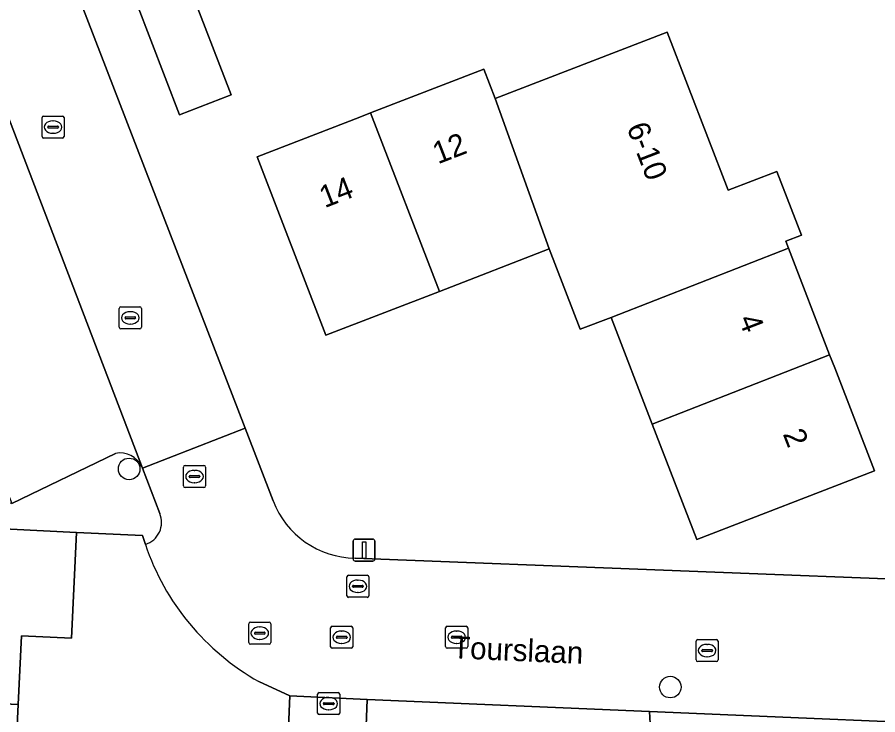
# Model space of a CAD drawing. Extents: x 158472 to 159562, y 388525 to 389606.
# Drawn here: x 159024.34 to 159063.35, y 388582.36 to 388613.97 of the extents above; entities that cross this region are included whole.
import ezdxf

# ---------------------------------------------------------------- set-up
doc = ezdxf.new("R2010")
doc.units = 0
for name, color, linetype in [('IMGEO_Boom', 7, 'Continuous'), ('IMGEO_Brandkraan', 7, 'Continuous'), ('IMGEO_Erf', 7, 'Continuous'), ('IMGEO_Kolk', 7, 'Continuous'), ('IMGEO_Lichtmast', 7, 'Continuous'), ('IMGEO_Openbare_ruimte_label', 7, 'Continuous'), ('IMGEO_Pand', 7, 'Continuous'), ('IMGEO_Pand_nummerreeks', 7, 'Continuous'), ('IMGEO_Parkeervlak_open', 7, 'Continuous'), ('IMGEO_Rijbaan_lokaal_open', 7, 'Continuous'), ('IMGEO_Rioolput', 7, 'Continuous'), ('IMGEO_Voetpad_open', 7, 'Continuous')]:
    doc.layers.add(name, color=color, linetype=linetype)

msp = doc.modelspace()

# ---------------------------------------------------------------- linework, layer by layer
at = {"layer": 'IMGEO_Boom'}
for centre in [(159029.412, 388593.499), (159053.947, 388583.613)]:
    msp.add_circle(centre, 0.489, dxfattribs=at)
at = {"layer": 'IMGEO_Brandkraan'}
for p, q in [((159039.284, 388587.754), (159039.284, 388588.606)), ((159039.359, 388588.68), (159040.211, 388588.68)), ((159040.285, 388588.606), (159040.285, 388587.754)), ((159039.543, 388588.174), (159039.543, 388588.186)), ((159039.586, 388588.223), (159039.984, 388588.223)), ((159039.772, 388588.46), (159039.797, 388588.46)), ((159040.027, 388588.186), (159040.027, 388588.174)), ((159039.981, 388588.137), (159039.583, 388588.137)), ((159039.795, 388587.9), (159039.77, 388587.9)), ((159040.211, 388587.68), (159039.359, 388587.68))]:
    msp.add_line(p, q, dxfattribs=at)
for points in [[(159039.284, 388587.754), (159039.284, 388588.606)], [(159039.359, 388588.68), (159040.211, 388588.68)], [(159040.285, 388588.606), (159040.285, 388587.754)], [(159040.211, 388587.68), (159039.359, 388587.68)]]:
    msp.add_lwpolyline(points, dxfattribs=at)
for centre, radius, start, end in [((159039.361, 388588.604), 0.0765, 91.552, 178.448), ((159039.361, 388588.604), 0.0765, 91.552, 178.448), ((159040.209, 388588.604), 0.0765, 1.552, 88.448), ((159040.209, 388588.604), 0.0765, 1.552, 88.448), ((159039.583, 388588.183), 0.0403, 85.8775, 175.7526), ((159039.58, 388588.173), 0.0366, 178.938, 274.7102), ((159039.984, 388588.18), 0.043, 264.8664, 352.4533), ((159039.988, 388588.185), 0.0386, 1.7309, 96.639), ((159039.361, 388587.756), 0.0765, 181.552, 268.448), ((159039.361, 388587.756), 0.0765, 181.552, 268.448), ((159040.209, 388587.756), 0.0765, 271.552, 358.448), ((159040.209, 388587.756), 0.0765, 271.552, 358.448)]:
    msp.add_arc(centre, radius, start, end, dxfattribs=at)
for centre, major_axis, ratio, start_param, end_param in [((159039.771, 388588.18), (-0.387, 0.002), 0.722429, 4.712389, 7.853982), ((159039.796, 388588.18), (-0.39, 0.002), 0.717154, 1.570796, 4.712389)]:
    msp.add_ellipse(centre, major_axis=major_axis, ratio=ratio, start_param=start_param, end_param=end_param, dxfattribs=at)
at = {"layer": 'IMGEO_Erf'}
for points in [[(159069.9, 388621.358), (159055.35, 388617.924), (159055.228, 388618.44), (159054.091, 388618.171), (159052.36, 388622.397), (159047.528, 388620.464), (159042.455, 388618.435), (159041.458, 388620.927), (159036.765, 388619.081), (159034.85, 388618.328), (159027.767, 388615.542), (159026.979, 388615.267), (159034.665, 388595.345), (159035.937, 388592.048)], [(159039.654, 388589.455), (159067.625, 388588.36), (159070.999, 388588.228), (159073.758, 388588.12), (159083.229, 388587.749), (159085.078, 388588.145), (159083.991, 388592.886), (159079.043, 388591.73), (159077.906, 388596.599), (159077.764, 388597.206), (159076.587, 388602.245), (159077.963, 388602.566), (159077.881, 388602.916), (159075.416, 388613.467)], [(159030.147, 388590.079), (159030.021, 388590.479), (159027.022, 388590.623), (159026.791, 388585.828), (159024.536, 388585.936), (159024.386, 388582.821), (159024.233, 388579.656), (159029.39, 388579.407), (159029.173, 388574.92), (159024.038, 388575.168), (159023.89, 388572.105), (159023.882, 388571.935), (159025.383, 388571.86), (159025.206, 388568.195), (159030.493, 388567.94), (159036.047, 388567.672), (159036.701, 388583.22), (159035.299, 388583.862)], [(159053.038, 388581.96), (159053.006, 388582.499), (159040.21, 388583.043), (159039.615, 388567.522)]]:
    msp.add_lwpolyline(points, dxfattribs=at)
for points in [[(159031.695, 388609.547), (159029.749, 388614.621), (159032.093, 388615.52), (159034.039, 388610.446)], [(159056.574, 388606.129), (159058.778, 388606.981), (159059.895, 388604.09), (159059.182, 388603.814), (159059.3, 388603.51), (159061.171, 388598.67), (159061.4, 388598.078), (159063.203, 388593.414), (159055.153, 388590.302), (159053.131, 388595.531), (159051.261, 388600.369), (159049.863, 388599.829), (159048.457, 388603.467), (159043.485, 388601.545), (159038.337, 388599.555), (159035.21, 388607.644), (159039.874, 388609.447), (159040.357, 388609.634), (159045.486, 388611.617), (159046.003, 388610.279), (159053.804, 388613.295)]]:
    msp.add_lwpolyline(points, close=True, dxfattribs=at)
for centre, radius, start, end in [((159039.712, 388593.499), 4.044, 201.0212, 269.1791), ((159040.796, 388593.661), 11.236, 198.5901, 240.7066)]:
    msp.add_arc(centre, radius, start, end, dxfattribs=at)
at = {"layer": 'IMGEO_Kolk'}
for p, q in [((159025.461, 388608.566), (159025.461, 388609.418)), ((159025.536, 388609.492), (159026.388, 388609.492)), ((159025.949, 388609.272), (159025.974, 388609.272)), ((159026.462, 388609.418), (159026.462, 388608.566)), ((159025.72, 388608.986), (159025.72, 388608.998)), ((159026.158, 388608.949), (159025.76, 388608.949)), ((159025.763, 388609.035), (159026.161, 388609.035)), ((159026.204, 388608.998), (159026.204, 388608.986)), ((159026.388, 388608.492), (159025.536, 388608.492)), ((159025.972, 388608.712), (159025.947, 388608.712)), ((159028.965, 388599.92), (159028.965, 388600.772)), ((159029.04, 388600.846), (159029.892, 388600.846)), ((159029.966, 388600.772), (159029.966, 388599.92)), ((159029.224, 388600.34), (159029.224, 388600.352)), ((159029.662, 388600.303), (159029.264, 388600.303)), ((159029.267, 388600.389), (159029.665, 388600.389)), ((159029.453, 388600.626), (159029.478, 388600.626)), ((159029.708, 388600.352), (159029.708, 388600.34)), ((159029.476, 388600.066), (159029.451, 388600.066)), ((159029.892, 388599.846), (159029.04, 388599.846)), ((159031.95, 388593.654), (159032.802, 388593.654)), ((159031.875, 388592.728), (159031.875, 388593.58)), ((159032.363, 388593.434), (159032.388, 388593.434)), ((159032.876, 388593.58), (159032.876, 388592.728)), ((159032.134, 388593.148), (159032.134, 388593.16)), ((159032.572, 388593.111), (159032.174, 388593.111)), ((159032.177, 388593.197), (159032.575, 388593.197)), ((159032.386, 388592.874), (159032.361, 388592.874)), ((159032.618, 388593.16), (159032.618, 388593.148)), ((159032.802, 388592.654), (159031.95, 388592.654)), ((159043.761, 388585.446), (159043.761, 388586.298)), ((159043.836, 388586.372), (159044.688, 388586.372)), ((159044.762, 388586.298), (159044.762, 388585.446)), ((159044.02, 388585.866), (159044.02, 388585.878)), ((159044.458, 388585.829), (159044.06, 388585.829)), ((159044.063, 388585.915), (159044.461, 388585.915)), ((159044.249, 388586.152), (159044.274, 388586.152)), ((159044.504, 388585.878), (159044.504, 388585.866)), ((159044.272, 388585.592), (159044.247, 388585.592)), ((159055.115, 388584.84), (159055.115, 388585.692)), ((159055.19, 388585.766), (159056.042, 388585.766)), ((159055.603, 388585.546), (159055.628, 388585.546)), ((159056.116, 388585.692), (159056.116, 388584.84)), ((159044.688, 388585.372), (159043.836, 388585.372)), ((159055.374, 388585.26), (159055.374, 388585.272)), ((159055.812, 388585.223), (159055.414, 388585.223)), ((159055.417, 388585.309), (159055.815, 388585.309)), ((159055.858, 388585.272), (159055.858, 388585.26)), ((159056.042, 388584.766), (159055.19, 388584.766)), ((159055.626, 388584.986), (159055.601, 388584.986)), ((159037.958, 388582.437), (159037.958, 388583.289)), ((159038.033, 388583.363), (159038.885, 388583.363)), ((159038.446, 388583.143), (159038.471, 388583.143)), ((159038.959, 388583.289), (159038.959, 388582.437)), ((159038.217, 388582.857), (159038.217, 388582.869)), ((159038.655, 388582.82), (159038.257, 388582.82)), ((159038.26, 388582.906), (159038.658, 388582.906)), ((159038.701, 388582.869), (159038.701, 388582.857)), ((159038.885, 388582.363), (159038.033, 388582.363)), ((159038.469, 388582.583), (159038.444, 388582.583))]:
    msp.add_line(p, q, dxfattribs=at)
for points in [[(159025.461, 388608.566), (159025.461, 388609.418)], [(159025.536, 388609.492), (159026.388, 388609.492)], [(159026.462, 388609.418), (159026.462, 388608.566)], [(159026.388, 388608.492), (159025.536, 388608.492)], [(159028.965, 388599.92), (159028.965, 388600.772)], [(159029.04, 388600.846), (159029.892, 388600.846)], [(159029.966, 388600.772), (159029.966, 388599.92)], [(159029.892, 388599.846), (159029.04, 388599.846)], [(159031.95, 388593.654), (159032.802, 388593.654)], [(159031.875, 388592.728), (159031.875, 388593.58)], [(159032.876, 388593.58), (159032.876, 388592.728)], [(159032.802, 388592.654), (159031.95, 388592.654)], [(159043.761, 388585.446), (159043.761, 388586.298)], [(159043.836, 388586.372), (159044.688, 388586.372)], [(159044.762, 388586.298), (159044.762, 388585.446)], [(159055.115, 388584.84), (159055.115, 388585.692)], [(159055.19, 388585.766), (159056.042, 388585.766)], [(159056.116, 388585.692), (159056.116, 388584.84)], [(159044.688, 388585.372), (159043.836, 388585.372)], [(159056.042, 388584.766), (159055.19, 388584.766)], [(159037.958, 388582.437), (159037.958, 388583.289)], [(159038.033, 388583.363), (159038.885, 388583.363)], [(159038.959, 388583.289), (159038.959, 388582.437)], [(159038.885, 388582.363), (159038.033, 388582.363)]]:
    msp.add_lwpolyline(points, dxfattribs=at)
for centre, radius, start, end in [((159025.538, 388609.416), 0.0765, 91.552, 178.448), ((159025.538, 388609.416), 0.0765, 91.552, 178.448), ((159026.386, 388609.416), 0.0765, 1.552, 88.448), ((159026.386, 388609.416), 0.0765, 1.552, 88.448), ((159025.76, 388608.995), 0.0403, 85.8775, 175.7526), ((159025.757, 388608.985), 0.0366, 178.938, 274.7102), ((159026.161, 388608.992), 0.043, 264.8664, 352.4533), ((159026.165, 388608.997), 0.0386, 1.7309, 96.639), ((159025.538, 388608.568), 0.0765, 181.552, 268.448), ((159025.538, 388608.568), 0.0765, 181.552, 268.448), ((159026.386, 388608.568), 0.0765, 271.552, 358.448), ((159026.386, 388608.568), 0.0765, 271.552, 358.448), ((159029.042, 388600.77), 0.0765, 91.552, 178.448), ((159029.042, 388600.77), 0.0765, 91.552, 178.448), ((159029.89, 388600.77), 0.0765, 1.552, 88.448), ((159029.89, 388600.77), 0.0765, 1.552, 88.448), ((159029.264, 388600.349), 0.0403, 85.8775, 175.7526), ((159029.261, 388600.339), 0.0366, 178.938, 274.7102), ((159029.665, 388600.346), 0.043, 264.8664, 352.4533), ((159029.669, 388600.351), 0.0386, 1.7309, 96.639), ((159029.042, 388599.922), 0.0765, 181.552, 268.448), ((159029.042, 388599.922), 0.0765, 181.552, 268.448), ((159029.89, 388599.922), 0.0765, 271.552, 358.448), ((159029.89, 388599.922), 0.0765, 271.552, 358.448), ((159031.952, 388593.578), 0.0765, 91.552, 178.448), ((159031.952, 388593.578), 0.0765, 91.552, 178.448), ((159032.8, 388593.578), 0.0765, 1.552, 88.448), ((159032.8, 388593.578), 0.0765, 1.552, 88.448), ((159032.174, 388593.157), 0.0403, 85.8775, 175.7526), ((159032.171, 388593.147), 0.0366, 178.938, 274.7102), ((159032.575, 388593.154), 0.043, 264.8664, 352.4533), ((159032.579, 388593.159), 0.0386, 1.7309, 96.639), ((159031.952, 388592.73), 0.0765, 181.552, 268.448), ((159031.952, 388592.73), 0.0765, 181.552, 268.448), ((159032.8, 388592.73), 0.0765, 271.552, 358.448), ((159032.8, 388592.73), 0.0765, 271.552, 358.448), ((159043.838, 388586.296), 0.0765, 91.552, 178.448), ((159043.838, 388586.296), 0.0765, 91.552, 178.448), ((159044.686, 388586.296), 0.0765, 1.552, 88.448), ((159044.686, 388586.296), 0.0765, 1.552, 88.448), ((159044.06, 388585.875), 0.0403, 85.8775, 175.7526), ((159044.057, 388585.865), 0.0366, 178.938, 274.7102), ((159044.461, 388585.872), 0.043, 264.8664, 352.4533), ((159044.465, 388585.877), 0.0386, 1.7309, 96.639), ((159043.838, 388585.448), 0.0765, 181.552, 268.448), ((159043.838, 388585.448), 0.0765, 181.552, 268.448), ((159044.686, 388585.448), 0.0765, 271.552, 358.448), ((159044.686, 388585.448), 0.0765, 271.552, 358.448), ((159055.192, 388585.69), 0.0765, 91.552, 178.448), ((159055.192, 388585.69), 0.0765, 91.552, 178.448), ((159056.04, 388585.69), 0.0765, 1.552, 88.448), ((159056.04, 388585.69), 0.0765, 1.552, 88.448), ((159055.414, 388585.269), 0.0403, 85.8775, 175.7526), ((159055.411, 388585.259), 0.0366, 178.938, 274.7102), ((159055.815, 388585.266), 0.043, 264.8664, 352.4533), ((159055.819, 388585.271), 0.0386, 1.7309, 96.639), ((159055.192, 388584.842), 0.0765, 181.552, 268.448), ((159055.192, 388584.842), 0.0765, 181.552, 268.448), ((159056.04, 388584.842), 0.0765, 271.552, 358.448), ((159056.04, 388584.842), 0.0765, 271.552, 358.448), ((159038.035, 388583.287), 0.0765, 91.552, 178.448), ((159038.035, 388583.287), 0.0765, 91.552, 178.448), ((159038.883, 388583.287), 0.0765, 1.552, 88.448), ((159038.883, 388583.287), 0.0765, 1.552, 88.448), ((159038.257, 388582.866), 0.0403, 85.8775, 175.7526), ((159038.254, 388582.856), 0.0366, 178.938, 274.7102), ((159038.658, 388582.863), 0.043, 264.8664, 352.4533), ((159038.662, 388582.868), 0.0386, 1.7309, 96.639), ((159038.035, 388582.439), 0.0765, 181.552, 268.448), ((159038.035, 388582.439), 0.0765, 181.552, 268.448), ((159038.883, 388582.439), 0.0765, 271.552, 358.448), ((159038.883, 388582.439), 0.0765, 271.552, 358.448)]:
    msp.add_arc(centre, radius, start, end, dxfattribs=at)
for centre, major_axis, ratio, start_param, end_param in [((159025.948, 388608.992), (-0.387, 0.002), 0.722429, 4.712389, 7.853982), ((159025.973, 388608.992), (-0.39, 0.002), 0.717154, 1.570796, 4.712389), ((159029.452, 388600.346), (-0.387, 0.002), 0.722429, 4.712389, 7.853982), ((159029.477, 388600.346), (-0.39, 0.002), 0.717154, 1.570796, 4.712389), ((159032.362, 388593.154), (-0.387, 0.002), 0.722429, 4.712389, 7.853982), ((159032.387, 388593.154), (-0.39, 0.002), 0.717154, 1.570796, 4.712389), ((159044.248, 388585.872), (-0.387, 0.002), 0.722429, 4.712389, 7.853982), ((159044.273, 388585.872), (-0.39, 0.002), 0.717154, 1.570796, 4.712389), ((159055.602, 388585.266), (-0.387, 0.002), 0.722429, 4.712389, 7.853982), ((159055.627, 388585.266), (-0.39, 0.002), 0.717154, 1.570796, 4.712389), ((159038.445, 388582.863), (-0.387, 0.002), 0.722429, 4.712389, 7.853982), ((159038.47, 388582.863), (-0.39, 0.002), 0.717154, 1.570796, 4.712389)]:
    msp.add_ellipse(centre, major_axis=major_axis, ratio=ratio, start_param=start_param, end_param=end_param, dxfattribs=at)
at = {"layer": 'IMGEO_Lichtmast'}
for p, q in [((159039.567, 388589.421), (159039.567, 388590.221)), ((159039.567, 388590.221), (159039.567, 388589.421)), ((159039.667, 388590.321), (159040.457, 388590.321)), ((159040.457, 388590.321), (159039.667, 388590.321)), ((159040.557, 388590.221), (159040.557, 388589.421)), ((159040.557, 388589.421), (159040.557, 388590.221)), ((159040.457, 388589.321), (159039.667, 388589.321)), ((159039.667, 388589.321), (159040.457, 388589.321))]:
    msp.add_line(p, q, dxfattribs=at)
msp.add_lwpolyline([(159039.987, 388590.196), (159040.137, 388590.196), (159040.137, 388589.446), (159039.987, 388589.446), (159039.987, 388590.196)], dxfattribs=at)
for centre, start, end in [((159039.667, 388590.221), 90, 180), ((159039.667, 388590.221), 90, 180), ((159040.457, 388590.221), 0, 90), ((159040.457, 388590.221), 360, 90), ((159039.667, 388589.421), 180, 270), ((159039.667, 388589.421), 180, 270), ((159040.457, 388589.421), 270, 0), ((159040.457, 388589.421), 270, 0)]:
    msp.add_arc(centre, 0.1, start, end, dxfattribs=at)
at = {"layer": 'IMGEO_Pand'}
for points in [[(159031.695, 388609.547), (159034.039, 388610.446), (159032.093, 388615.52), (159029.749, 388614.621)], [(159053.804, 388613.295), (159046.003, 388610.279), (159048.457, 388603.467), (159049.863, 388599.829), (159051.261, 388600.369), (159059.3, 388603.51), (159059.182, 388603.814), (159059.895, 388604.09), (159058.778, 388606.981), (159056.574, 388606.129)], [(159048.457, 388603.467), (159046.003, 388610.279), (159045.486, 388611.617), (159040.357, 388609.634), (159043.485, 388601.545)], [(159040.357, 388609.634), (159039.874, 388609.447), (159035.21, 388607.644), (159038.337, 388599.555), (159043.485, 388601.545)], [(159061.171, 388598.67), (159059.3, 388603.51), (159051.261, 388600.369), (159053.131, 388595.531)], [(159061.171, 388598.67), (159053.131, 388595.531), (159055.153, 388590.302), (159063.203, 388593.414), (159061.4, 388598.078)], [(159027.022, 388590.623), (159024.037, 388590.767), (159022.456, 388590.843), (159022.337, 388588.377), (159015.913, 388588.687), (159015.65, 388583.238), (159024.386, 388582.821), (159024.536, 388585.936), (159026.791, 388585.828)], [(159024.386, 388582.821), (159015.65, 388583.238), (159015.494, 388580.014), (159010.941, 388580.234), (159010.723, 388575.711), (159010.479, 388570.654), (159012.383, 388570.509), (159015.145, 388572.37), (159016.616, 388572.297), (159023.882, 388571.935), (159023.89, 388572.105), (159024.038, 388575.168), (159029.173, 388574.92), (159029.39, 388579.407), (159024.233, 388579.656)]]:
    msp.add_lwpolyline(points, close=True, dxfattribs=at)
at = {"layer": 'IMGEO_Parkeervlak_open'}
for points in [[(159029.986, 388593.603), (159030.018, 388593.527), (159022.386, 388613.46)], [(159021.549, 388611.879), (159016.922, 388610.114), (159022.698, 388595.459), (159023.471, 388593.498), (159024.088, 388591.933), (159028.794, 388594.2)]]:
    msp.add_lwpolyline(points, dxfattribs=at)
msp.add_arc((159029.012, 388593.147), 1.076, 25.0972, 101.6958, dxfattribs=at)
at = {"layer": 'IMGEO_Rijbaan_lokaal_open'}
for points in [[(159022.386, 388613.46), (159030.018, 388593.527), (159034.665, 388595.345), (159026.979, 388615.267), (159027.767, 388615.542), (159027.286, 388616.769), (159026.854, 388617.87), (159026.242, 388619.433), (159023.204, 388627.18), (159025.488, 388628.115), (159021.187, 388639.221)], [(159035.937, 388592.048), (159034.665, 388595.345), (159030.018, 388593.527), (159030.799, 388591.482)], [(159070.857, 388584.967), (159070.999, 388588.228), (159067.625, 388588.36), (159039.654, 388589.455)], [(159035.299, 388583.862), (159036.701, 388583.22), (159040.21, 388583.043), (159053.006, 388582.499), (159070.792, 388581.748), (159070.857, 388584.967)]]:
    msp.add_lwpolyline(points, dxfattribs=at)
for centre, radius, start, end in [((159039.712, 388593.499), 4.044, 201.0212, 269.1791), ((159029.843, 388591.073), 1.039, 286.981, 23.1687), ((159040.796, 388593.661), 11.236, 198.5901, 240.7066)]:
    msp.add_arc(centre, radius, start, end, dxfattribs=at)
at = {"layer": 'IMGEO_Rioolput'}
for p, q in [((159034.834, 388585.63), (159034.834, 388586.482)), ((159034.909, 388586.556), (159035.761, 388586.556)), ((159035.322, 388586.336), (159035.347, 388586.336)), ((159035.835, 388586.482), (159035.835, 388585.63)), ((159038.548, 388585.444), (159038.548, 388586.296)), ((159038.623, 388586.37), (159039.475, 388586.37)), ((159039.549, 388586.296), (159039.549, 388585.444)), ((159035.093, 388586.05), (159035.093, 388586.062)), ((159035.531, 388586.013), (159035.133, 388586.013)), ((159035.136, 388586.099), (159035.534, 388586.099)), ((159035.577, 388586.062), (159035.577, 388586.05)), ((159038.807, 388585.864), (159038.807, 388585.876)), ((159039.245, 388585.827), (159038.847, 388585.827)), ((159038.85, 388585.913), (159039.248, 388585.913)), ((159039.036, 388586.15), (159039.061, 388586.15)), ((159039.291, 388585.876), (159039.291, 388585.864)), ((159035.761, 388585.556), (159034.909, 388585.556)), ((159035.345, 388585.776), (159035.32, 388585.776)), ((159039.059, 388585.59), (159039.034, 388585.59)), ((159039.475, 388585.37), (159038.623, 388585.37))]:
    msp.add_line(p, q, dxfattribs=at)
for points in [[(159034.834, 388585.63), (159034.834, 388586.482)], [(159034.909, 388586.556), (159035.761, 388586.556)], [(159035.835, 388586.482), (159035.835, 388585.63)], [(159038.548, 388585.444), (159038.548, 388586.296)], [(159038.623, 388586.37), (159039.475, 388586.37)], [(159039.549, 388586.296), (159039.549, 388585.444)], [(159035.761, 388585.556), (159034.909, 388585.556)], [(159039.475, 388585.37), (159038.623, 388585.37)]]:
    msp.add_lwpolyline(points, dxfattribs=at)
for centre, radius, start, end in [((159034.911, 388586.48), 0.0765, 91.552, 178.448), ((159034.911, 388586.48), 0.0765, 91.552, 178.448), ((159035.759, 388586.48), 0.0765, 1.552, 88.448), ((159035.759, 388586.48), 0.0765, 1.552, 88.448), ((159038.625, 388586.294), 0.0765, 91.552, 178.448), ((159038.625, 388586.294), 0.0765, 91.552, 178.448), ((159039.473, 388586.294), 0.0765, 1.552, 88.448), ((159039.473, 388586.294), 0.0765, 1.552, 88.448), ((159035.133, 388586.059), 0.0403, 85.8775, 175.7526), ((159035.13, 388586.049), 0.0366, 178.938, 274.7102), ((159035.534, 388586.056), 0.043, 264.8664, 352.4533), ((159035.538, 388586.061), 0.0386, 1.7309, 96.639), ((159038.847, 388585.873), 0.0403, 85.8775, 175.7526), ((159038.844, 388585.863), 0.0366, 178.938, 274.7102), ((159039.248, 388585.87), 0.043, 264.8664, 352.4533), ((159039.252, 388585.875), 0.0386, 1.7309, 96.639), ((159034.911, 388585.632), 0.0765, 181.552, 268.448), ((159034.911, 388585.632), 0.0765, 181.552, 268.448), ((159035.759, 388585.632), 0.0765, 271.552, 358.448), ((159035.759, 388585.632), 0.0765, 271.552, 358.448), ((159038.625, 388585.446), 0.0765, 181.552, 268.448), ((159038.625, 388585.446), 0.0765, 181.552, 268.448), ((159039.473, 388585.446), 0.0765, 271.552, 358.448), ((159039.473, 388585.446), 0.0765, 271.552, 358.448)]:
    msp.add_arc(centre, radius, start, end, dxfattribs=at)
for centre, major_axis, ratio, start_param, end_param in [((159035.321, 388586.056), (-0.387, 0.002), 0.722429, 4.712389, 7.853982), ((159035.346, 388586.056), (-0.39, 0.002), 0.717154, 1.570796, 4.712389), ((159039.035, 388585.87), (-0.387, 0.002), 0.722429, 4.712389, 7.853982), ((159039.06, 388585.87), (-0.39, 0.002), 0.717154, 1.570796, 4.712389)]:
    msp.add_ellipse(centre, major_axis=major_axis, ratio=ratio, start_param=start_param, end_param=end_param, dxfattribs=at)
at = {"layer": 'IMGEO_Voetpad_open'}
for points in [[(159028.794, 388594.2), (159024.088, 388591.933), (159010.362, 388592.573), (159008.885, 388592.619), (158997.882, 388589.442), (158998.228, 388588.425), (159000, 388588.992), (159009.225, 388591.48), (159022.456, 388590.843), (159024.037, 388590.767), (159027.022, 388590.623), (159030.021, 388590.479), (159030.147, 388590.079)], [(159030.018, 388593.527), (159029.986, 388593.603)], [(159030.799, 388591.482), (159030.018, 388593.527)]]:
    msp.add_lwpolyline(points, dxfattribs=at)
for points in [[(159098.908, 388585.279), (159100.763, 388584.018), (159099.598, 388587.182), (159087.035, 388584.258), (159073.615, 388584.846), (159070.857, 388584.967), (159070.792, 388581.748), (159053.006, 388582.499), (159053.038, 388581.96), (159065.483, 388581.425), (159070.815, 388581.156), (159072.454, 388581.166), (159072.545, 388583.165), (159087.353, 388582.51)], [(159039.615, 388567.522), (159040.21, 388583.043), (159036.701, 388583.22), (159036.047, 388567.672), (159036.547, 388567.648), (159039.107, 388567.54)]]:
    msp.add_lwpolyline(points, close=True, dxfattribs=at)
for centre, radius, start, end in [((159029.012, 388593.147), 1.076, 25.0972, 101.6958), ((159029.843, 388591.073), 1.039, 286.981, 23.1687)]:
    msp.add_arc(centre, radius, start, end, dxfattribs=at)

# ---------------------------------------------------------------- texts
at = {"layer": 'IMGEO_Openbare_ruimte_label'}
msp.add_text('Tourslaan', height=1, rotation=357.4781, dxfattribs=at).set_placement((159044.039, 388584.924))
at = {"layer": 'IMGEO_Pand_nummerreeks'}
for s, rotation, p in [('6-10', 291.1362, (159051.956, 388608.981)), ('12', 21.138, (159043.412, 388607.299)), ('14', 21.138, (159038.277, 388605.313)), ('4', 291.1382, (159057.028, 388600.288)), ('2', 291.1382, (159059.038, 388595.09))]:
    msp.add_text(s, height=1, rotation=rotation, dxfattribs=at).set_placement(p)

doc.saveas('drawing.dxf')
